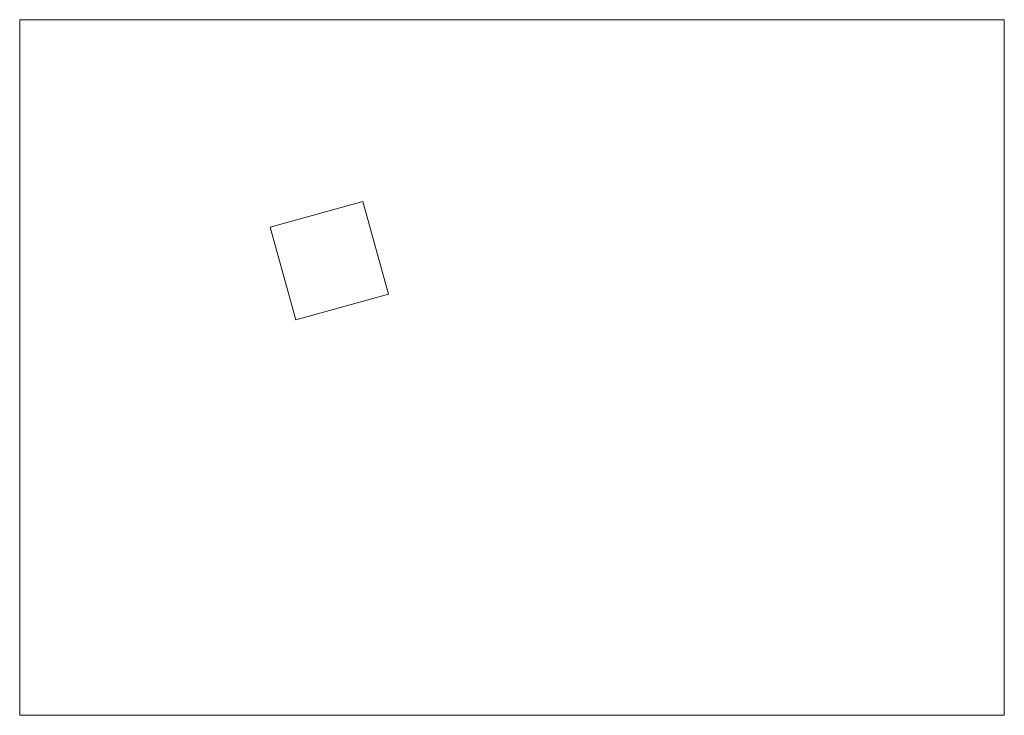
# Model space of a CAD drawing. Header units: millimetres. Extents: x 918404 to 1362154, y 4120617 to 4364104.
# Tile 362 of 649: x 1047520 to 1088645, y 4293432 to 4322508. Entities that reach past the tile are written whole.
import ezdxf

# ---------------------------------------------------------------- set-up
doc = ezdxf.new("R2010")
doc.units = ezdxf.units.MM
doc.header["$MEASUREMENT"] = 0
doc.header["$XCLIPFRAME"] = 0
doc.layers.add('10', color=7, linetype='Continuous')
doc.layers.add('Fills_Pen_No__7_Ном._пера__1', color=1, linetype='Continuous', lineweight=18)
picture_1 = doc.add_image_def('image4.jpg', size_in_pixel=(1280, 905))

msp = doc.modelspace()

# ---------------------------------------------------------------- linework, layer by layer
at = {"layer": 'Fills_Pen_No__7_Ном._пера__1', "linetype": 'Continuous'}
for p, q in [((1061847.5, 4314903.4), (1057984.6, 4313832.9)), ((1062918.3, 4311039.2), (1061847.5, 4314903.4)), ((1057984.6, 4313832.9), (1059055.3, 4309968.8)), ((1059055.3, 4309968.8), (1062918.3, 4311039.2))]:
    msp.add_line(p, q, dxfattribs=at)

# ---------------------------------------------------------------- pictures from other files: only their frames are drawn
at = {"layer": '10', "color": 1, "linetype": 'Continuous', "lineweight": 18}
image = msp.add_image(picture_1, insert=(1047519.7, 4293431.6), size_in_units=(41125.3, 29076.9), dxfattribs=at)
image.set_boundary_path([(-0.5, -0.5), (1279.5, 904.5)])

doc.saveas('drawing.dxf')
